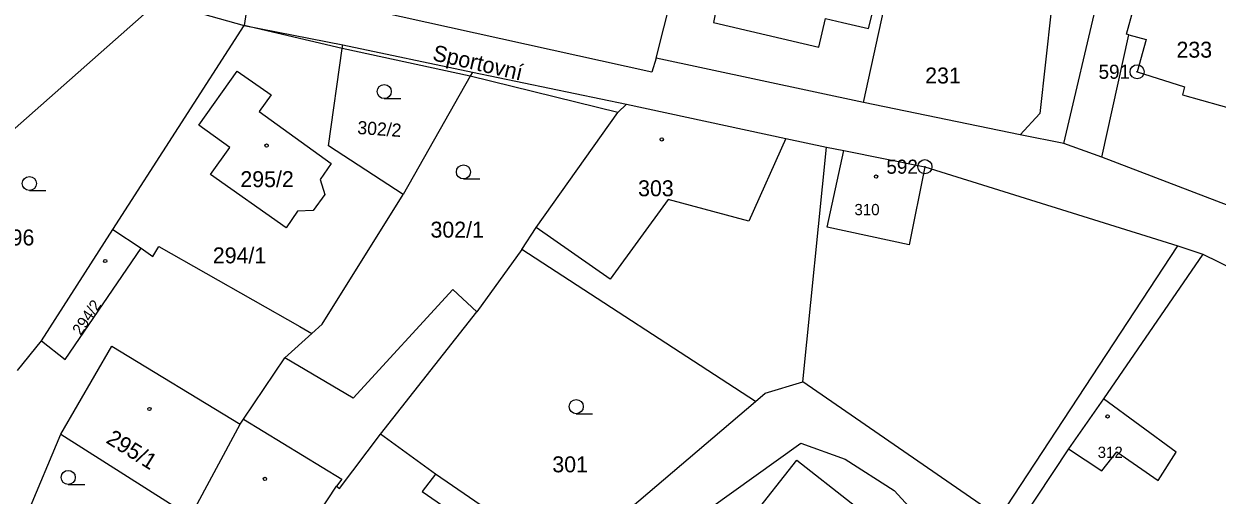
# Model space of a CAD drawing. Extents: x -504988 to -494607, y -1123820 to -1114018.
# Drawn here: x -497189.2 to -497062.2, y -1120259.3 to -1120209.1 of the extents above; entities that cross this region are included whole.
import ezdxf

# ---------------------------------------------------------------- set-up
doc = ezdxf.new("R2010")
doc.units = 0
for name, color, linetype in [('Hranice parcel', 7, 'Continuous'), ('Parcelní čísla', 7, 'Continuous'), ('Pop  PČ popisy', 7, 'Continuous'), ('Vnitřní kresba', 7, 'Continuous'), ('Značky bodu BP', 7, 'Continuous'), ('Značky budov', 7, 'Continuous'), ('Značky kultur', 7, 'Continuous')]:
    doc.layers.add(name, color=color, linetype=linetype)

msp = doc.modelspace()

# ---------------------------------------------------------------- linework, layer by layer
at = {"layer": 'Hranice parcel'}
for p, q in [((-497099.84, -1120217.48), (-497092.25, -1120182.81)), ((-497078.5, -1120221.85), (-497070.67, -1120188.52)), ((-497165.03, -1120204.53), (-497165.76, -1120209.25)), ((-497174.87, -1120206.72), (-497165.76, -1120209.25)), ((-497121.92, -1120212.76), (-497120.2, -1120205.93)), ((-497179.73, -1120231.02), (-497165.76, -1120209.25)), ((-497165.76, -1120209.25), (-497155.27, -1120211.33)), ((-497155.27, -1120211.33), (-497141.44, -1120214.23)), ((-497099.84, -1120217.48), (-497121.92, -1120212.76)), ((-497141.44, -1120214.23), (-497125.05, -1120217.66)), ((-497083.15, -1120220.9), (-497099.84, -1120217.48)), ((-497078.5, -1120221.85), (-497083.15, -1120220.9)), ((-497074.48, -1120223.29), (-497078.5, -1120221.85)), ((-497106.28, -1120247.23), (-497103.79, -1120222.24)), ((-497058.39, -1120229.47), (-497074.48, -1120223.29)), ((-497187.34, -1120242.86), (-497179.73, -1120231.02)), ((-497179.73, -1120231.02), (-497176.72, -1120232.99)), ((-497136.21, -1120233.13), (-497140.99, -1120239.76)), ((-497111.34, -1120249.33), (-497136.21, -1120233.13)), ((-497085.37, -1120261.68), (-497066.36, -1120232.76)), ((-497151.25, -1120252.82), (-497140.99, -1120239.76)), ((-497161.44, -1120244.69), (-497158.55, -1120242.07)), ((-497189.91, -1120246.03), (-497187.34, -1120242.86)), ((-497085.37, -1120261.68), (-497106.28, -1120247.23)), ((-497131.6, -1120266.57), (-497111.34, -1120249.33))]:
    msp.add_line(p, q, dxfattribs=at)
for points in [[(-497074.48, -1120223.29), (-497071.58, -1120210.26), (-497069.75, -1120210.77), (-497070.71, -1120214.19), (-497065.65, -1120215.79), (-497065.89, -1120216.65), (-497059.82, -1120218.35), (-497052.87, -1120193.5), (-497065.32, -1120190.02), (-497070.67, -1120188.52)], [(-497120.2, -1120205.93), (-497115.41, -1120206.97), (-497115.81, -1120208.93), (-497104.6, -1120211.56), (-497103.88, -1120208.5), (-497102.06, -1120208.93), (-497099.3, -1120209.57), (-497096.78, -1120199.54), (-497095.32, -1120192.9), (-497099.28, -1120192.03), (-497108.46, -1120191.52), (-497116.57, -1120189.55)], [(-497084.03, -1120202.76), (-497083.59, -1120202.85), (-497082.96, -1120200.42), (-497081.53, -1120193.57), (-497078.64, -1120196.72), (-497081.06, -1120218.64), (-497083.15, -1120220.9)], [(-497206.76, -1120232.05), (-497192.01, -1120221.83), (-497174.87, -1120206.72)], [(-497121.92, -1120212.76), (-497122.35, -1120214.22), (-497151.8, -1120207.74)], [(-497148.84, -1120227.26), (-497156.8, -1120222.09), (-497155.33, -1120211.73), (-497155.27, -1120211.33)], [(-497157.18, -1120227.29), (-497158.41, -1120228.99), (-497160.08, -1120229.06), (-497161.29, -1120230.83), (-497169.34, -1120225.14), (-497167.29, -1120222.25), (-497170.6, -1120219.9), (-497166.52, -1120214.13), (-497162.88, -1120216.66), (-497164.17, -1120218.44), (-497156.49, -1120223.96), (-497157.67, -1120225.69), (-497157.18, -1120227.29)], [(-497141.44, -1120214.23), (-497141.69, -1120214.67), (-497148.84, -1120227.26)], [(-497136.21, -1120233.13), (-497134.67, -1120230.79), (-497125.98, -1120218.53), (-497125.05, -1120217.66)], [(-497125.05, -1120217.66), (-497108.09, -1120221.3), (-497103.79, -1120222.24)], [(-497103.79, -1120222.24), (-497101.92, -1120222.57), (-497093.3, -1120224.31), (-497066.36, -1120232.76)], [(-497158.55, -1120242.07), (-497157.47, -1120241.1), (-497148.84, -1120227.26)], [(-497187.34, -1120242.86), (-497184.81, -1120244.86), (-497176.72, -1120232.99)], [(-497176.72, -1120232.99), (-497175.5, -1120233.88), (-497174.83, -1120232.8), (-497159.83, -1120241.33), (-497158.55, -1120242.07)], [(-497066.36, -1120232.76), (-497063.71, -1120233.64), (-497048.71, -1120241), (-497034.27, -1120250.46)], [(-497140.99, -1120239.76), (-497143.55, -1120237.39), (-497154.15, -1120248.97), (-497161.44, -1120244.69)], [(-497171.49, -1120261.59), (-497166.18, -1120251.76), (-497165.84, -1120251.21), (-497161.44, -1120244.69)], [(-497111.34, -1120249.33), (-497110.31, -1120248.44), (-497106.28, -1120247.23)], [(-497078, -1120254.39), (-497074.45, -1120256.71), (-497072.87, -1120254.7), (-497068.47, -1120257.75), (-497066.54, -1120254.72), (-497074.3, -1120249.05), (-497078, -1120254.39)], [(-497188.79, -1120261.21), (-497185.29, -1120252.81), (-497171.49, -1120261.59)], [(-497162.2, -1120267.9), (-497155.94, -1120258.36), (-497155.61, -1120258.61), (-497151.25, -1120252.82)], [(-497131.6, -1120266.57), (-497145.41, -1120257.06), (-497151.25, -1120252.82)], [(-497144.97, -1120284.99), (-497128.16, -1120269.3), (-497106.52, -1120253.76), (-497101.8, -1120255.48), (-497096.58, -1120258.81), (-497088.95, -1120267.13)], [(-497114.2, -1120264.63), (-497111.81, -1120261.75), (-497106.94, -1120255.6), (-497089.58, -1120269.21)]]:
    msp.add_lwpolyline(points, dxfattribs=at)
at = {"layer": 'Vnitřní kresba'}
for p, q in [((-497071.84, -1120210.19), (-497071.09, -1120207.49)), ((-497155.33, -1120211.73), (-497165.76, -1120209.25)), ((-497071.58, -1120210.26), (-497071.84, -1120210.19)), ((-497141.69, -1120214.67), (-497155.33, -1120211.73)), ((-497125.98, -1120218.53), (-497141.69, -1120214.67)), ((-497108.09, -1120221.3), (-497112.05, -1120230.11)), ((-497103.69, -1120230.75), (-497101.92, -1120222.57)), ((-497093.3, -1120224.31), (-497094.96, -1120232.63)), ((-497120.62, -1120227.82), (-497126.81, -1120236.3)), ((-497112.05, -1120230.11), (-497120.62, -1120227.82)), ((-497126.81, -1120236.3), (-497134.67, -1120230.79)), ((-497094.96, -1120232.63), (-497103.69, -1120230.75)), ((-497063.71, -1120233.64), (-497074.3, -1120249.05)), ((-497185.29, -1120252.81), (-497179.84, -1120243.42)), ((-497179.84, -1120243.42), (-497166.18, -1120251.76)), ((-497165.84, -1120251.21), (-497155.37, -1120257.6)), ((-497078, -1120254.39), (-497087.57, -1120268.74)), ((-497155.37, -1120257.6), (-497155.94, -1120258.36)), ((-497145.41, -1120257.06), (-497146.83, -1120258.92)), ((-497146.83, -1120258.92), (-497139.33, -1120264.05))]:
    msp.add_line(p, q, dxfattribs=at)
at = {"layer": 'Značky bodu BP'}
for centre, radius in [((-497070.71, -1120214.19), 0.75), ((-497070.71, -1120214.19), 0.03), ((-497093.3, -1120224.31), 0.75), ((-497093.3, -1120224.31), 0.03)]:
    msp.add_circle(centre, radius, dxfattribs=at)
at = {"layer": 'Značky budov'}
for centre in [(-497163.38, -1120222.06), (-497121.31, -1120221.41), (-497098.49, -1120225.36), (-497180.55, -1120234.36), (-497175.85, -1120250.13), (-497073.86, -1120250.93), (-497163.56, -1120257.58)]:
    msp.add_circle(centre, 0.175, dxfattribs=at)
at = {"layer": 'Značky kultur'}
for p, q in [((-497150.85, -1120217.05), (-497149.1, -1120217.05)), ((-497142.42, -1120225.62), (-497140.67, -1120225.62)), ((-497188.63, -1120226.85), (-497186.88, -1120226.85)), ((-497130.42, -1120250.63), (-497128.67, -1120250.63)), ((-497184.49, -1120258.17), (-497182.74, -1120258.17))]:
    msp.add_line(p, q, dxfattribs=at)
for centre in [(-497150.85, -1120216.3), (-497142.42, -1120224.87), (-497188.63, -1120226.1), (-497130.42, -1120249.88), (-497184.49, -1120257.42)]:
    msp.add_circle(centre, 0.75, dxfattribs=at)

# ---------------------------------------------------------------- texts
at = {"layer": 'Parcelní čísla'}
for s, height, p in [('233', 1.7, (-497066.52, -1120212.69)), ('231', 1.7, (-497093.27, -1120215.44)), ('295/2', 1.7, (-497166.17, -1120226.49)), ('303', 1.7, (-497123.83, -1120227.46)), ('310', 1.2, (-497100.8, -1120229.48)), ('302/1', 1.7, (-497145.93, -1120231.87)), ('196', 1.7, (-497191.89, -1120232.7)), ('294/1', 1.7, (-497169.1, -1120234.61)), ('312', 1.2, (-497074.91, -1120255.35)), ('301', 1.7, (-497132.96, -1120256.88))]:
    msp.add_text(s, height=height, dxfattribs=at).set_placement(p)
for s, height, rotation, p in [('302/2', 1.4, 356, (-497153.75, -1120220.82)), ('294/2', 1.2, 56, (-497183.16, -1120242.35)), ('295/1', 1.7, 328, (-497180.57, -1120253.67))]:
    msp.add_text(s, height=height, rotation=rotation, dxfattribs=at).set_placement(p)
at = {"layer": 'Pop  PČ popisy'}
msp.add_text('Sportovní', height=1.7, rotation=347, dxfattribs=at).set_placement((-497145.81, -1120212.95))
at = {"layer": 'Značky bodu BP'}
for s, p in [('591', (-497074.81, -1120214.94)), ('592', (-497097.4, -1120225.06))]:
    msp.add_text(s, height=1.5, dxfattribs=at).set_placement(p)

doc.saveas('drawing.dxf')
